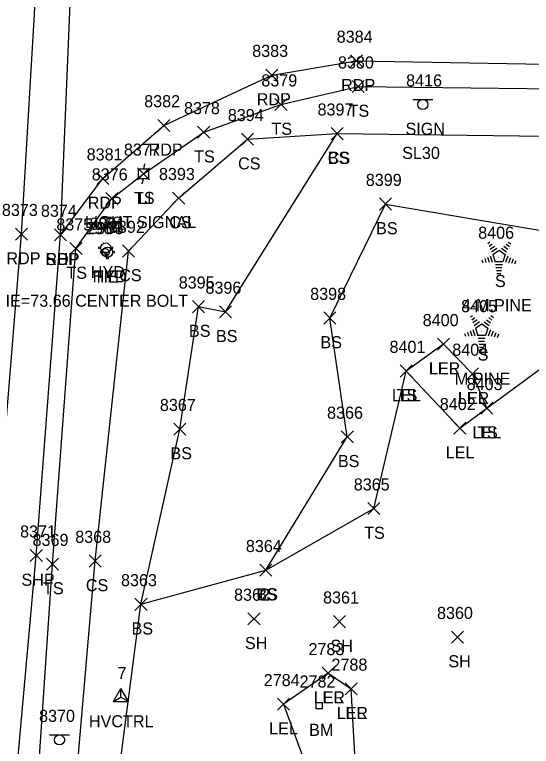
# Model space of a CAD drawing. Extents: x 1462089 to 1464015, y 730534 to 736144.
# Drawn here: x 1463239.4 to 1463325, y 733652.5 to 733773.6 of the extents above; entities that cross this region are included whole.
import ezdxf

# ---------------------------------------------------------------- set-up
doc = ezdxf.new("R2010")
doc.units = 0
for name, color, linetype in [('C_A', 7, 'Continuous'), ('C_C', 7, 'Continuous'), ('C_I', 7, 'Continuous'), ('CBP', 7, 'Continuous'), ('CPBM', 7, 'Continuous'), ('CPSM', 7, 'Continuous'), ('L_A', 7, 'Continuous'), ('L_C', 7, 'Continuous'), ('L_I', 7, 'Continuous'), ('L_TIC', 7, 'Continuous'), ('LARO', 7, 'Continuous'), ('LELB', 7, 'Continuous'), ('LTC', 7, 'Continuous'), ('P_A', 7, 'Continuous'), ('P_I', 7, 'Continuous'), ('P_TIC', 7, 'Continuous'), ('PET', 7, 'Continuous'), ('PSP', 7, 'Continuous'), ('S_A', 7, 'Continuous'), ('S_C', 7, 'Continuous'), ('S_I', 7, 'Continuous'), ('SSGN', 7, 'Continuous'), ('U_A', 7, 'Continuous'), ('U_C', 7, 'Continuous'), ('U_I', 7, 'Continuous'), ('ULP', 7, 'Continuous'), ('UWFH', 7, 'Continuous')]:
    doc.layers.add(name, color=color, linetype=linetype)

msp = doc.modelspace()

# ---------------------------------------------------------------- linework, layer by layer
at = {"layer": 'CBP'}
for radius in [0.625, 0.0833]:
    msp.add_circle((1463254.4, 733734.25), radius, dxfattribs=at)
at = {"layer": 'CPBM'}
for p, q in [((1463289.35, 733658.71), (1463289.35, 733659.71)), ((1463289.35, 733659.71), (1463290.35, 733659.71)), ((1463289.85, 733659.21), (1463289.85, 733659.21)), ((1463289.85, 733659.21), (1463289.85, 733659.21)), ((1463290.35, 733659.71), (1463290.35, 733658.71)), ((1463290.35, 733658.71), (1463289.35, 733658.71))]:
    msp.add_line(p, q, dxfattribs=at)
at = {"layer": 'CPSM'}
for p, q in [((1463255.74, 733659.9), (1463256.99, 733662.07)), ((1463258.24, 733659.9), (1463256.99, 733662.07)), ((1463256.99, 733660.63), (1463256.99, 733662.07)), ((1463255.74, 733659.9), (1463256.99, 733660.63)), ((1463256.99, 733660.63), (1463256.99, 733660.63)), ((1463256.99, 733660.63), (1463258.24, 733659.9)), ((1463255.74, 733659.9), (1463258.24, 733659.9))]:
    msp.add_line(p, q, dxfattribs=at)
at = {"layer": 'L_TIC'}
for points in [[(1463295.3, 733760.69), (1463297.3, 733762.69)], [(1463297.3, 733760.69), (1463295.3, 733762.69)], [(1463282.51, 733757.71), (1463284.51, 733759.71)], [(1463284.51, 733757.71), (1463282.51, 733759.71)], [(1463269.7, 733753.13), (1463271.7, 733755.13)], [(1463271.7, 733753.13), (1463269.7, 733755.13)], [(1463291.82, 733752.9), (1463293.82, 733754.9)], [(1463293.82, 733752.9), (1463291.82, 733754.9)], [(1463291.82, 733752.9), (1463293.82, 733754.9)], [(1463293.82, 733752.9), (1463291.82, 733754.9)], [(1463276.96, 733751.98), (1463278.96, 733753.98)], [(1463278.96, 733751.98), (1463276.96, 733753.98)], [(1463259.74, 733746.26), (1463261.74, 733748.26)], [(1463261.74, 733746.26), (1463259.74, 733748.26)], [(1463254.46, 733742.16), (1463256.46, 733744.16)], [(1463256.46, 733742.16), (1463254.46, 733744.16)], [(1463265.55, 733742.22), (1463267.55, 733744.22)], [(1463267.55, 733742.22), (1463265.55, 733744.22)], [(1463299.82, 733741.25), (1463301.82, 733743.25)], [(1463301.82, 733741.25), (1463299.82, 733743.25)], [(1463248.54, 733733.88), (1463250.54, 733735.88)], [(1463250.54, 733733.88), (1463248.54, 733735.88)], [(1463257.26, 733733.47), (1463259.26, 733735.47)], [(1463259.26, 733733.47), (1463257.26, 733735.47)], [(1463268.82, 733724.26), (1463270.82, 733726.26)], [(1463270.82, 733724.26), (1463268.82, 733726.26)], [(1463273.3, 733723.4), (1463275.3, 733725.4)], [(1463275.3, 733723.4), (1463273.3, 733725.4)], [(1463290.6, 733722.38), (1463292.6, 733724.38)], [(1463292.6, 733722.38), (1463290.6, 733724.38)], [(1463309.42, 733718.04), (1463311.42, 733720.04)], [(1463311.42, 733718.04), (1463309.42, 733720.04)], [(1463309.42, 733718.04), (1463311.42, 733720.04)], [(1463311.42, 733718.04), (1463309.42, 733720.04)], [(1463303.27, 733713.61), (1463305.27, 733715.61)], [(1463305.27, 733713.61), (1463303.27, 733715.61)], [(1463303.27, 733713.61), (1463305.27, 733715.61)], [(1463305.27, 733713.61), (1463303.27, 733715.61)], [(1463314.23, 733713.14), (1463316.23, 733715.14)], [(1463316.23, 733713.14), (1463314.23, 733715.14)], [(1463314.23, 733713.14), (1463316.23, 733715.14)], [(1463316.23, 733713.14), (1463314.23, 733715.14)], [(1463316.6, 733707.45), (1463318.6, 733709.45)], [(1463318.6, 733707.45), (1463316.6, 733709.45)], [(1463316.6, 733707.45), (1463318.6, 733709.45)], [(1463318.6, 733707.45), (1463316.6, 733709.45)], [(1463265.75, 733703.99), (1463267.75, 733705.99)], [(1463267.75, 733703.99), (1463265.75, 733705.99)], [(1463312.16, 733704.14), (1463314.16, 733706.14)], [(1463314.16, 733704.14), (1463312.16, 733706.14)], [(1463293.5, 733702.71), (1463295.5, 733704.71)], [(1463295.5, 733702.71), (1463293.5, 733704.71)], [(1463297.88, 733690.83), (1463299.88, 733692.83)], [(1463299.88, 733690.83), (1463297.88, 733692.83)], [(1463244.67, 733681.65), (1463246.67, 733683.65)], [(1463246.67, 733681.65), (1463244.67, 733683.65)], [(1463251.73, 733682.16), (1463253.73, 733684.16)], [(1463253.73, 733682.16), (1463251.73, 733684.16)], [(1463280, 733680.64), (1463282, 733682.64)], [(1463282, 733680.64), (1463280, 733682.64)], [(1463280, 733680.64), (1463282, 733682.64)], [(1463282, 733680.64), (1463280, 733682.64)], [(1463259.31, 733674.99), (1463261.31, 733676.99)], [(1463261.31, 733674.99), (1463259.31, 733676.99)], [(1463259.31, 733674.99), (1463261.31, 733676.99)], [(1463261.31, 733674.99), (1463259.31, 733676.99)], [(1463278.04, 733672.58), (1463280.04, 733674.58)], [(1463280.04, 733672.58), (1463278.04, 733674.58)], [(1463292.22, 733672.12), (1463294.22, 733674.12)], [(1463294.22, 733672.12), (1463292.22, 733674.12)], [(1463311.75, 733669.56), (1463313.75, 733671.56)], [(1463313.75, 733669.56), (1463311.75, 733671.56)], [(1463290.32, 733663.57), (1463292.32, 733665.57)], [(1463292.32, 733663.57), (1463290.32, 733665.57)], [(1463290.32, 733663.57), (1463292.32, 733665.57)], [(1463292.32, 733663.57), (1463290.32, 733665.57)], [(1463294.13, 733661), (1463296.13, 733663)], [(1463296.13, 733661), (1463294.13, 733663)], [(1463294.13, 733661), (1463296.13, 733663)], [(1463296.13, 733661), (1463294.13, 733663)], [(1463282.91, 733658.44), (1463284.91, 733660.44)], [(1463284.91, 733658.44), (1463282.91, 733660.44)]]:
    msp.add_lwpolyline(points, dxfattribs=at)
at = {"layer": 'LARO'}
for points in [[(1463310.42, 733719.04), (1463304.27, 733714.61), (1463313.16, 733705.14), (1463317.6, 733708.45), (1463315.23, 733714.14)], [(1463310.42, 733719.04), (1463315.23, 733714.14)], [(1463291.32, 733664.57), (1463283.91, 733659.44), (1463288.65, 733646.48), (1463294.12, 733637.82), (1463295.96, 733647.19), (1463295.13, 733662)], [(1463291.32, 733664.57), (1463295.13, 733662)]]:
    msp.add_lwpolyline(points, dxfattribs=at)
at = {"layer": 'LELB'}
for points in [[(1463215.01, 733399.27), (1463224.35, 733462.44), (1463228.19, 733505.77), (1463232.59, 733544.33), (1463236.47, 733583.79), (1463242.17, 733631.18), (1463245.67, 733682.65), (1463249.54, 733734.88), (1463255.46, 733743.16), (1463260.74, 733747.26), (1463270.7, 733754.13), (1463283.51, 733758.71), (1463296.3, 733761.69), (1463333.63, 733761.25), (1463376.37, 733759.75), (1463380.66, 733754.62), (1463385.53, 733750.22), (1463393.45, 733742.17), (1463394.51, 733714.95)], [(1463159, 733047.79), (1463156.76, 733059.91), (1463160.64, 733073.64), (1463169.65, 733102.67), (1463179.98, 733153.59), (1463190.26, 733193.84), (1463195.76, 733228.78), (1463210.63, 733278.18), (1463221.02, 733316.85), (1463223.3, 733370.09), (1463228.7, 733397.04), (1463238.14, 733460.73), (1463234.6, 733504.05), (1463240.97, 733543.72), (1463245.95, 733585.02), (1463248.18, 733630.7), (1463252.73, 733683.16), (1463258.26, 733734.47), (1463266.55, 733743.22), (1463277.96, 733752.98), (1463292.82, 733753.9)], [(1463248.01, 733409.49), (1463248.09, 733457.6), (1463247.74, 733497.14), (1463249.45, 733543.45), (1463254.35, 733583.22), (1463254.32, 733630.04), (1463260.31, 733675.99), (1463266.75, 733704.99), (1463269.82, 733725.26), (1463274.3, 733724.4), (1463292.82, 733753.9), (1463340.28, 733753.34), (1463367.82, 733750.62), (1463380.62, 733750.56), (1463386.39, 733739.98), (1463383.07, 733717.94), (1463382.52, 733706.23)], [(1463260.31, 733675.99), (1463281, 733681.64), (1463294.5, 733703.71), (1463291.6, 733723.38), (1463300.82, 733742.25), (1463328.28, 733737.62), (1463339.48, 733746.9), (1463365.94, 733740.26), (1463356.1, 733729.63), (1463353.61, 733714.15)], [(1463317.6, 733708.45), (1463335.75, 733721.77), (1463338.76, 733706.75)], [(1463281, 733681.64), (1463298.88, 733691.83), (1463304.27, 733714.61)]]:
    msp.add_lwpolyline(points, dxfattribs=at)
at = {"layer": 'LTC'}
for p, q in [((1463317.77, 733735.72), (1463318.13, 733735.98)), ((1463317.98, 733735.26), (1463318.51, 733735.64)), ((1463318.19, 733734.79), (1463318.89, 733735.3)), ((1463320.43, 733735.26), (1463321.11, 733734.77)), ((1463320.8, 733735.61), (1463321.35, 733735.21)), ((1463321.17, 733735.96), (1463321.59, 733735.66)), ((1463318.4, 733734.32), (1463319.28, 733734.96)), ((1463318.63, 733733.87), (1463319.64, 733734.6)), ((1463319.64, 733734.6), (1463320.63, 733733.88)), ((1463320.06, 733734.92), (1463320.87, 733734.33)), ((1463316.8, 733733), (1463316.96, 733732.53)), ((1463317.26, 733733.22), (1463317.47, 733732.57)), ((1463317.72, 733733.43), (1463317.99, 733732.6)), ((1463318.17, 733733.65), (1463318.5, 733732.63)), ((1463318.63, 733733.87), (1463319.01, 733732.68)), ((1463320.63, 733733.88), (1463320.24, 733732.68)), ((1463321.07, 733733.61), (1463320.73, 733732.57)), ((1463321.52, 733733.36), (1463321.23, 733732.47)), ((1463321.96, 733733.11), (1463321.72, 733732.38)), ((1463322.4, 733732.86), (1463322.22, 733732.28)), ((1463320.24, 733732.68), (1463319.01, 733732.68)), ((1463320.2, 733732.18), (1463319.06, 733732.18)), ((1463320.12, 733731.68), (1463319.13, 733731.68)), ((1463320.04, 733731.18), (1463319.21, 733731.18)), ((1463319.95, 733730.68), (1463319.28, 733730.68)), ((1463314.9, 733723.55), (1463315.25, 733723.81)), ((1463315.11, 733723.08), (1463315.64, 733723.47)), ((1463315.32, 733722.62), (1463316.02, 733723.13)), ((1463317.92, 733723.44), (1463318.47, 733723.04)), ((1463318.3, 733723.79), (1463318.71, 733723.48)), ((1463315.53, 733722.15), (1463316.4, 733722.79)), ((1463315.75, 733721.7), (1463316.76, 733722.43)), ((1463316.76, 733722.43), (1463317.76, 733721.71)), ((1463317.18, 733722.74), (1463317.99, 733722.15)), ((1463317.55, 733723.09), (1463318.23, 733722.6)), ((1463313.93, 733720.83), (1463314.08, 733720.36)), ((1463314.39, 733721.04), (1463314.6, 733720.39)), ((1463314.84, 733721.26), (1463315.11, 733720.42)), ((1463315.3, 733721.48), (1463315.63, 733720.46)), ((1463315.75, 733721.7), (1463316.14, 733720.5)), ((1463317.76, 733721.71), (1463317.37, 733720.5)), ((1463318.2, 733721.43), (1463317.86, 733720.39)), ((1463318.64, 733721.18), (1463318.35, 733720.3)), ((1463319.09, 733720.93), (1463318.85, 733720.2)), ((1463319.53, 733720.68), (1463319.34, 733720.11)), ((1463317.37, 733720.5), (1463316.14, 733720.5)), ((1463317.33, 733720), (1463316.19, 733720)), ((1463317.25, 733719.5), (1463316.26, 733719.5)), ((1463317.16, 733719), (1463316.33, 733719)), ((1463317.08, 733718.5), (1463316.4, 733718.5))]:
    msp.add_line(p, q, dxfattribs=at)
at = {"layer": 'P_TIC'}
for points in [[(1463295, 733764.95), (1463297, 733766.95)], [(1463297, 733764.95), (1463295, 733766.95)], [(1463281, 733762.6), (1463283, 733764.6)], [(1463283, 733762.6), (1463281, 733764.6)], [(1463263.1, 733754.27), (1463265.1, 733756.27)], [(1463265.1, 733754.27), (1463263.1, 733756.27)], [(1463253, 733745.47), (1463255, 733747.47)], [(1463255, 733745.47), (1463253, 733747.47)], [(1463239.53, 733736.27), (1463241.53, 733738.27)], [(1463241.53, 733736.27), (1463239.53, 733738.27)], [(1463245.99, 733736.14), (1463247.99, 733738.14)], [(1463247.99, 733736.14), (1463245.99, 733738.14)], [(1463245.99, 733736.14), (1463247.99, 733738.14)], [(1463247.99, 733736.14), (1463245.99, 733738.14)], [(1463241.97, 733683.05), (1463243.97, 733685.05)], [(1463243.97, 733683.05), (1463241.97, 733685.05)]]:
    msp.add_lwpolyline(points, dxfattribs=at)
at = {"layer": 'PET'}
for points in [[(1463204.04, 733400.9), (1463213.28, 733462.86), (1463219.21, 733507.82), (1463223.33, 733545.68), (1463227.58, 733585.56), (1463231.52, 733632.81), (1463236.23, 733685.04), (1463240.53, 733737.27), (1463243.88, 733794.37), (1463244.49, 733836.17), (1463246.13, 733881.63), (1463247.53, 733928.64), (1463248.8, 733967.1), (1463249.86, 734010.39)], [(1463246.99, 733737.14), (1463254, 733746.47), (1463264.1, 733755.27), (1463282, 733763.6), (1463296, 733765.95), (1463336.57, 733765.26), (1463376.4, 733764.38), (1463414.5, 733762.49), (1463441.78, 733761.65), (1463497.26, 733759.43), (1463535.65, 733754.76), (1463570.6, 733751.08)]]:
    msp.add_lwpolyline(points, dxfattribs=at)
at = {"layer": 'PSP'}
msp.add_lwpolyline([(1463210.25, 733399.69), (1463219.8, 733463.02), (1463225.07, 733506.42), (1463229.24, 733544.2), (1463234.15, 733584.93), (1463238.24, 733631.76), (1463242.97, 733684.05), (1463246.99, 733737.14), (1463248.94, 733784.64), (1463249.42, 733797.62), (1463251.34, 733838.37), (1463252.31, 733881.31), (1463254.11, 733927.79), (1463255.54, 733966.95), (1463256.55, 734009.92)], dxfattribs=at)
at = {"layer": 'SSGN'}
for p, q in [((1463305.36, 733759.57), (1463308.69, 733759.57)), ((1463307.01, 733758.73), (1463307.01, 733758.73)), ((1463245.14, 733654.37), (1463248.47, 733654.37)), ((1463246.79, 733653.54), (1463246.79, 733653.54))]:
    msp.add_line(p, q, dxfattribs=at)
for centre in [(1463307.01, 733758.73), (1463246.79, 733653.54)]:
    msp.add_circle(centre, 0.833, dxfattribs=at)
at = {"layer": 'ULP'}
for p, q in [((1463260.91, 733748.93), (1463260.74, 733748.1)), ((1463259.91, 733746.43), (1463259.91, 733748.1)), ((1463259.91, 733748.1), (1463261.57, 733748.1)), ((1463261.57, 733748.1), (1463261.57, 733746.43)), ((1463261.57, 733746.43), (1463259.91, 733746.43)), ((1463260.49, 733745.6), (1463260.74, 733746.43)), ((1463260.74, 733747.26), (1463260.74, 733747.26))]:
    msp.add_line(p, q, dxfattribs=at)
at = {"layer": 'UWFH'}
for p, q in [((1463254.47, 733734.98), (1463254.47, 733734.98)), ((1463254.76, 733734.28), (1463254.76, 733734.28))]:
    msp.add_line(p, q, dxfattribs=at)
for centre, radius in [((1463254.47, 733734.98), 0.833), ((1463253.47, 733734.98), 0.167), ((1463253.76, 733734.28), 0.167), ((1463254.76, 733734.28), 0.833), ((1463254.47, 733733.98), 0.167), ((1463255.47, 733734.98), 0.167), ((1463255.76, 733734.28), 0.167), ((1463254.76, 733733.28), 0.167)]:
    msp.add_circle(centre, radius, dxfattribs=at)

# ---------------------------------------------------------------- texts
at = {"layer": 'C_A'}
for s, p in [('TIE', (1463252.48, 733729.25)), ('HVCTRL', (1463251.69, 733655.63)), ('BM', (1463288.17, 733654.21))]:
    msp.add_text(s, height=2, dxfattribs=at).set_placement(p)
at = {"layer": 'C_C'}
msp.add_text('TIE=73.66 CENTER BOLT', height=2, dxfattribs=at).set_placement((1463236.24, 733725.25))
at = {"layer": 'C_I'}
for s, p in [('2964', (1463251.1, 733737.25)), ('7', (1463256.43, 733663.63)), ('2782', (1463286.59, 733662.21))]:
    msp.add_text(s, height=2, dxfattribs=at).set_placement(p)
at = {"layer": 'L_A'}
for s, p in [('TS', (1463294.71, 733756.69)), ('TS', (1463281.92, 733753.71)), ('TS', (1463269.11, 733749.13)), ('CS', (1463276.4, 733747.98)), ('CS', (1463291.26, 733748.9)), ('BS', (1463291.26, 733748.9)), ('TS', (1463259.15, 733742.26)), ('TS', (1463253.87, 733738.16)), ('CS', (1463264.99, 733738.22)), ('BS', (1463299.26, 733737.25)), ('TS', (1463247.95, 733729.88)), ('CS', (1463256.7, 733729.47)), ('S', (1463318.96, 733728.51)), ('BS', (1463268.26, 733720.26)), ('BS', (1463272.74, 733719.4)), ('BS', (1463290.04, 733718.38)), ('S', (1463316.09, 733716.34)), ('LER', (1463308, 733714.04)), ('LEL', (1463308.05, 733714.04)), ('LEL', (1463301.9, 733709.61)), ('TS', (1463302.68, 733709.61)), ('LER', (1463312.81, 733709.14)), ('LEL', (1463312.87, 733709.14)), ('LEL', (1463315.24, 733703.45)), ('TS', (1463316.01, 733703.45)), ('BS', (1463265.19, 733699.99)), ('LEL', (1463310.8, 733700.14)), ('BS', (1463292.94, 733698.71)), ('TS', (1463297.29, 733686.83)), ('TS', (1463244.08, 733677.65)), ('CS', (1463251.17, 733678.16)), ('TS', (1463279.41, 733676.64)), ('BS', (1463279.44, 733676.64)), ('BS', (1463258.75, 733670.99)), ('BS', (1463258.75, 733670.99)), ('SH', (1463277.53, 733668.58)), ('SH', (1463291.71, 733668.12)), ('SH', (1463311.24, 733665.56)), ('LER', (1463288.9, 733659.57)), ('LEL', (1463288.96, 733659.57)), ('LER', (1463292.71, 733657)), ('LEL', (1463292.77, 733657)), ('LEL', (1463281.54, 733654.44))]:
    msp.add_text(s, height=2, dxfattribs=at).set_placement(p)
at = {"layer": 'L_C'}
for s, p in [('4-M.PINE', (1463313.47, 733724.51)), ('M.PINE', (1463312.31, 733712.34))]:
    msp.add_text(s, height=2, dxfattribs=at).set_placement(p)
at = {"layer": 'L_I'}
for s, p in [('8380', (1463292.95, 733764.69)), ('8379', (1463280.25, 733761.71)), ('8378', (1463267.44, 733757.13)), ('8397', (1463289.56, 733756.9)), ('8397', (1463289.56, 733756.9)), ('8394', (1463274.7, 733755.98)), ('8377', (1463257.48, 733750.26)), ('8376', (1463252.15, 733746.16)), ('8393', (1463263.29, 733746.22)), ('8399', (1463297.56, 733745.25)), ('8375', (1463246.28, 733737.88)), ('8392', (1463255, 733737.47)), ('8406', (1463316.18, 733736.51)), ('8395', (1463266.56, 733728.26)), ('8396', (1463270.99, 733727.4)), ('8398', (1463288.34, 733726.38)), ('8405', (1463313.36, 733724.34)), ('8400', (1463306.99, 733722.04)), ('8400', (1463306.99, 733722.04)), ('8401', (1463301.49, 733717.61)), ('8401', (1463301.49, 733717.61)), ('8404', (1463311.89, 733717.14)), ('8404', (1463311.89, 733717.14)), ('8403', (1463314.27, 733711.45)), ('8403', (1463314.27, 733711.45)), ('8367', (1463263.44, 733707.99)), ('8402', (1463309.82, 733708.14)), ('8366', (1463291.14, 733706.71)), ('8365', (1463295.57, 733694.83)), ('8368', (1463249.42, 733686.16)), ('8369', (1463242.35, 733685.65)), ('8364', (1463277.69, 733684.64)), ('8364', (1463277.69, 733684.64)), ('8363', (1463257, 733678.99)), ('8363', (1463257, 733678.99)), ('8362', (1463275.73, 733676.58)), ('8361', (1463290.48, 733676.12)), ('8360', (1463309.36, 733673.56)), ('2783', (1463288.06, 733667.57)), ('2783', (1463288.06, 733667.57)), ('2788', (1463291.87, 733665)), ('2788', (1463291.87, 733665)), ('2784', (1463280.65, 733662.44))]:
    msp.add_text(s, height=2, dxfattribs=at).set_placement(p)
at = {"layer": 'LTC'}
for p in [(1463319.52, 733733.62), (1463316.64, 733721.44)]:
    msp.add_text('.', height=1.04, rotation=270, dxfattribs=at).set_placement(p)
at = {"layer": 'P_A'}
for s, p in [('RDP', (1463293.48, 733760.95)), ('RDP', (1463279.49, 733758.6)), ('RDP', (1463261.58, 733750.27)), ('RDP', (1463251.49, 733741.47)), ('RDP', (1463238.01, 733732.27)), ('SHP', (1463244.53, 733732.14)), ('RDP', (1463244.48, 733732.14)), ('SHP', (1463240.51, 733679.05))]:
    msp.add_text(s, height=2, dxfattribs=at).set_placement(p)
at = {"layer": 'P_I'}
for s, p in [('8384', (1463292.74, 733768.95)), ('8383', (1463278.74, 733766.6)), ('8382', (1463260.84, 733758.27)), ('8381', (1463251.31, 733749.47)), ('8373', (1463237.27, 733740.27)), ('8374', (1463243.73, 733740.14)), ('8374', (1463243.73, 733740.14)), ('8371', (1463240.28, 733687.05))]:
    msp.add_text(s, height=2, dxfattribs=at).set_placement(p)
at = {"layer": 'S_A'}
msp.add_text('SIGN', height=2, dxfattribs=at).set_placement((1463304.14, 733753.71))
at = {"layer": 'S_C'}
msp.add_text('SL30', height=2, dxfattribs=at).set_placement((1463303.59, 733749.71))
at = {"layer": 'S_I'}
for s, p in [('8416', (1463304.24, 733761.71)), ('8370', (1463243.42, 733656.52))]:
    msp.add_text(s, height=2, dxfattribs=at).set_placement(p)
at = {"layer": 'U_A'}
for s, p in [('LI', (1463259.84, 733742.26)), ('HYD', (1463251.99, 733729.98)), ('HYD', (1463252.28, 733729.28))]:
    msp.add_text(s, height=2, dxfattribs=at).set_placement(p)
at = {"layer": 'U_C'}
msp.add_text('LIGHT SIGNAL', height=2, dxfattribs=at).set_placement((1463251.01, 733738.26))
at = {"layer": 'U_I'}
for s, p in [('8377', (1463257.48, 733750.26)), ('2963', (1463251.46, 733737.28)), ('8391', (1463251.77, 733737.98))]:
    msp.add_text(s, height=2, dxfattribs=at).set_placement(p)

doc.saveas('drawing.dxf')
